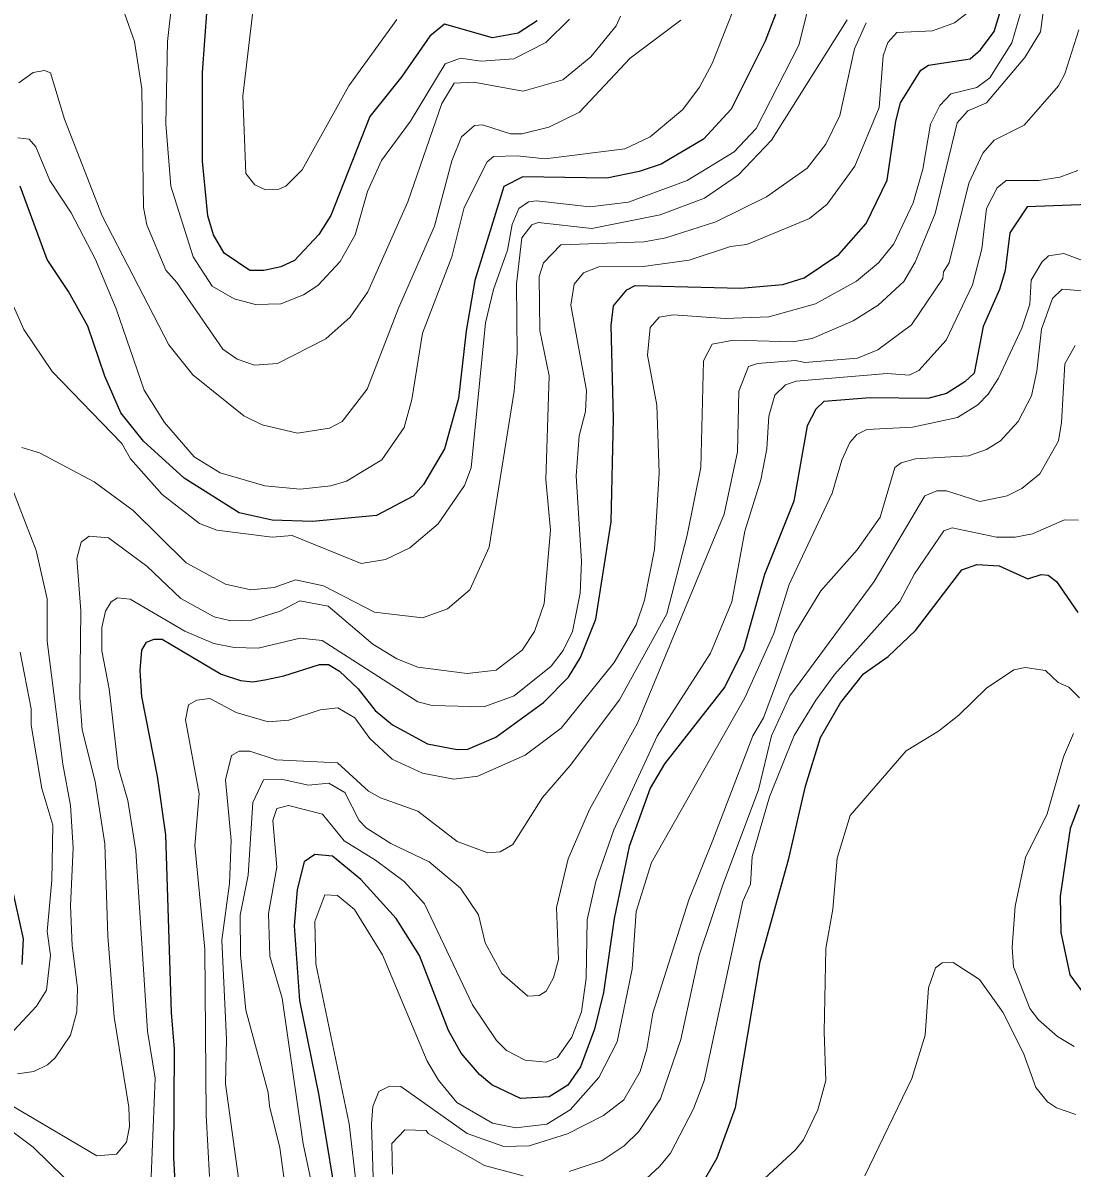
# Model space of a CAD drawing. Extents: x 673.3 to 698.5, y 6984.3 to 7012.3.
# Drawn here: x 683.984 to 685.086, y 6994.352 to 6995.555 of the extents above; entities that cross this region are included whole.
import ezdxf

# ---------------------------------------------------------------- set-up
doc = ezdxf.new("R2010")
doc.units = 0
doc.header["$LTSCALE"] = 0.032
doc.layers.add('1', color=7, linetype='Continuous', lineweight=25)
doc.layers.add('2', color=7, linetype='Continuous', lineweight=13)

msp = doc.modelspace()

# ---------------------------------------------------------------- linework, layer by layer
at = {"layer": '1'}
for points in [[(684.2692, 6995.3057), (684.255, 6995.299), (684.2371, 6995.2953), (684.2223, 6995.2953), (684.1952, 6995.3134), (684.1841, 6995.3325), (684.1782, 6995.3525), (684.1726, 6995.4102), (684.1725, 6995.503), (684.1798, 6995.6044), (684.1807, 6995.6832), (684.1727, 6995.7392), (684.1584, 6995.7993), (684.1231, 6995.8955), (684.1157, 6995.9293), (684.1075, 6995.948), (684.0992, 6995.9508), (684.0606, 6995.9493), (684.0418, 6995.9523), (684.0198, 6995.9339), (684.0135, 6995.9167), (684.0032, 6995.8591), (683.9855, 6995.782), (683.9811, 6995.7415)], [(684.7965, 6995.6218), (684.7635, 6995.5359), (684.7279, 6995.4646), (684.6989, 6995.4331), (684.6542, 6995.4069), (684.6313, 6995.3991), (684.5971, 6995.3922), (684.5091, 6995.3937), (684.4889, 6995.3835), (684.4585, 6995.2846), (684.4494, 6995.2317), (684.4415, 6995.1608), (684.4266, 6995.108), (684.4047, 6995.0703), (684.394, 6995.0583), (684.3552, 6995.0378), (684.2881, 6995.0314), (684.2459, 6995.0329), (684.2111, 6995.0406), (684.1535, 6995.0772), (684.1108, 6995.1159), (684.0869, 6995.1456), (684.07, 6995.1842), (684.052, 6995.2366), (684.032, 6995.2731), (684.0095, 6995.3069), (683.9812, 6995.3837)], [(684.1426, 6994.3636), (684.1432, 6994.4773), (684.14, 6994.516), (684.1342, 6994.7026), (684.1253, 6994.7642), (684.109, 6994.8476), (684.1071, 6994.8752), (684.1087, 6994.8966), (684.1137, 6994.9049), (684.1219, 6994.9081), (684.1301, 6994.908), (684.1922, 6994.8713), (684.2124, 6994.8645), (684.2256, 6994.8633), (684.2379, 6994.8652), (684.2581, 6994.8695), (684.2955, 6994.8815), (684.3049, 6994.8815), (684.3165, 6994.8744), (684.336, 6994.8557), (684.3539, 6994.8329), (684.3723, 6994.8179), (684.4089, 6994.798), (684.4401, 6994.792), (684.4512, 6994.7925), (684.4806, 6994.8051), (684.5306, 6994.8414), (684.5568, 6994.8682), (684.5695, 6994.8887), (684.5855, 6994.929), (684.6017, 6995.0311), (684.6042, 6995.1399), (684.6018, 6995.2374), (684.6044, 6995.2581), (684.6181, 6995.2748), (684.6269, 6995.2796), (684.7376, 6995.2765), (684.7822, 6995.2805), (684.8044, 6995.2875), (684.8409, 6995.3121), (684.8695, 6995.3445), (684.8917, 6995.3901), (684.9006, 6995.4519), (684.9058, 6995.4712), (684.9269, 6995.5055), (684.9351, 6995.5107), (684.9787, 6995.5176), (684.9898, 6995.5271), (685.004, 6995.5461), (685.0171, 6995.5887)], [(684.5241, 6995.5573), (684.504, 6995.5445), (684.477, 6995.5396), (684.4266, 6995.554), (684.4114, 6995.5413), (684.3818, 6995.4988), (684.3483, 6995.457), (684.3072, 6995.3529), (684.2948, 6995.333), (684.2692, 6995.3057)], [(685.1033, 6995.3645), (685.0386, 6995.3622), (685.0205, 6995.3346), (685.0154, 6995.2952), (685.0096, 6995.2754), (684.9926, 6995.2363), (684.9829, 6995.1872), (684.9732, 6995.1781), (684.9538, 6995.1659), (684.9343, 6995.1609), (684.8739, 6995.1616), (684.8251, 6995.1576), (684.8168, 6995.1494), (684.8077, 6995.1321), (684.7935, 6995.0528), (684.7629, 6994.976), (684.7408, 6994.8975), (684.721, 6994.8581), (684.6579, 6994.7772)], [(684.7012, 6994.3427), (684.713, 6994.3633), (684.7325, 6994.416), (684.7582, 6994.5696), (684.7882, 6994.6776), (684.8059, 6994.7535), (684.8215, 6994.8047), (684.8427, 6994.8412), (684.8669, 6994.8715), (684.8927, 6994.8898), (684.9215, 6994.9171), (684.9699, 6994.9807), (684.9858, 6994.9865), (685.0094, 6994.9849), (685.0395, 6994.9712), (685.0534, 6994.9759), (685.0608, 6994.9752), (685.0693, 6994.9684), (685.092, 6994.9361)], [(684.6579, 6994.7772), (684.6426, 6994.7515), (684.6207, 6994.6902), (684.605, 6994.6147), (684.5937, 6994.537), (684.5842, 6994.4985), (684.5695, 6994.4587), (684.5561, 6994.4394), (684.5365, 6994.4272), (684.5064, 6994.4255), (684.4765, 6994.4398), (684.4635, 6994.4506), (684.4444, 6994.473), (684.4309, 6994.4968), (684.4004, 6994.5756), (684.3759, 6994.6147), (684.3389, 6994.6557), (684.309, 6994.6801), (684.2907, 6994.6819), (684.2795, 6994.674), (684.2719, 6994.645), (684.2687, 6994.607), (684.2743, 6994.5284), (684.2947, 6994.4287), (684.3176, 6994.2916)], [(685.0933, 6994.734), (685.0839, 6994.7092), (685.0733, 6994.638), (685.074, 6994.6), (685.0836, 6994.5555), (685.1127, 6994.5158)], [(683.9649, 6994.6805), (683.9844, 6994.5932), (683.9827, 6994.5664)], [(684.1489, 6994.2466), (684.1426, 6994.3636)]]:
    msp.add_lwpolyline(points, dxfattribs=at)
at = {"layer": '2'}
for points in [[(685.0996, 6995.9436), (685.0548, 6995.9629), (685.0409, 6995.9606), (685.0255, 6995.9511), (684.9936, 6995.903), (684.9619, 6995.8641), (684.9445, 6995.8526), (684.8878, 6995.8363), (684.8746, 6995.8277), (684.8661, 6995.8109), (684.855, 6995.776), (684.8462, 6995.7131), (684.8372, 6995.6897), (684.817, 6995.6667), (684.765, 6995.6335), (684.7459, 6995.6095), (684.7079, 6995.5126), (684.6944, 6995.4876), (684.6772, 6995.4644), (684.6429, 6995.4356)], [(685.0893, 6995.76), (685.0698, 6995.7435), (685.0626, 6995.7407), (685.0197, 6995.7371), (685.0097, 6995.7305), (685.0056, 6995.7225), (685.0032, 6995.7046), (685.008, 6995.6718), (685.0072, 6995.6275), (685.003, 6995.6094), (684.9928, 6995.5857), (684.9806, 6995.5692), (684.9624, 6995.5554), (684.9394, 6995.5469), (684.9018, 6995.5452), (684.8924, 6995.5346)], [(685.0612, 6995.6086), (685.0527, 6995.5458), (685.0361, 6995.519), (684.9959, 6995.4714), (684.9764, 6995.4629), (684.9651, 6995.4504), (684.9419, 6995.3549), (684.9212, 6995.304), (684.9093, 6995.2836), (684.8821, 6995.2587), (684.8561, 6995.2424), (684.8129, 6995.2239), (684.7926, 6995.2203), (684.7301, 6995.2219), (684.7079, 6995.2178), (684.6986, 6995.2004), (684.6961, 6995.0884), (684.6816, 6995.0171), (684.6601, 6994.9347), (684.6106, 6994.8441), (684.5586, 6994.7753), (684.5296, 6994.7416), (684.4986, 6994.6923), (684.4853, 6994.6847), (684.4722, 6994.6837), (684.4402, 6994.6955), (684.3989, 6994.7275), (684.3597, 6994.7412), (684.3468, 6994.7484), (684.3144, 6994.7781), (684.2499, 6994.7814), (684.2222, 6994.7903), (684.2111, 6994.7903), (684.2032, 6994.7858), (684.1969, 6994.7602), (684.2026, 6994.6964), (684.201, 6994.6513), (684.1928, 6994.592), (684.1977, 6994.488), (684.1969, 6994.4409), (684.2132, 6994.3215)], [(684.1407, 6995.5799), (684.1359, 6995.5357), (684.1342, 6995.4491), (684.1393, 6995.3838), (684.1629, 6995.3096), (684.1828, 6995.2788), (684.2059, 6995.2653), (684.2284, 6995.2594), (684.2548, 6995.2603), (684.2786, 6995.2696), (684.2936, 6995.2795), (684.3171, 6995.3048), (684.3328, 6995.3325), (684.3459, 6995.3783), (684.3606, 6995.4109), (684.3911, 6995.4522), (684.4275, 6995.5124), (684.4434, 6995.5183), (684.4654, 6995.5152), (684.4994, 6995.5176), (684.5333, 6995.5347), (684.5579, 6995.5593)], [(684.1799, 6994.3437), (684.1766, 6994.408), (684.1749, 6994.5825), (684.1644, 6994.6914), (684.1692, 6994.7454), (684.1547, 6994.8233), (684.158, 6994.8391), (684.1667, 6994.844), (684.1803, 6994.8456), (684.2078, 6994.8309), (684.2414, 6994.8213), (684.2633, 6994.8229), (684.2962, 6994.8336), (684.3146, 6994.8359), (684.3325, 6994.8255), (684.3482, 6994.8036), (684.3718, 6994.7819), (684.4037, 6994.7673), (684.4365, 6994.761), (684.4619, 6994.764), (684.5116, 6994.786), (684.5494, 6994.8146), (684.6051, 6994.8834), (684.6282, 6994.9232), (684.6369, 6994.949), (684.6472, 6995.002), (684.6522, 6995.0826), (684.6497, 6995.1539), (684.64, 6995.2062), (684.6428, 6995.2354), (684.6522, 6995.2461), (684.667, 6995.2487), (684.7214, 6995.2447), (684.7672, 6995.2464), (684.8164, 6995.2602), (684.8593, 6995.284), (684.8826, 6995.3034), (684.8988, 6995.3233), (684.9191, 6995.3663), (684.9291, 6995.4015), (684.9373, 6995.4488), (684.947, 6995.4684), (684.9585, 6995.4808), (684.9858, 6995.4874), (684.9995, 6995.4976), (685.0226, 6995.5344), (685.0348, 6995.5763)], [(683.9703, 6995.2665), (683.9848, 6995.2331), (684.0148, 6995.1891), (684.088, 6995.1134), (684.0968, 6995.0974), (684.1302, 6995.0599), (684.1695, 6995.0296), (684.1877, 6995.0225), (684.2456, 6995.0151), (684.2667, 6995.0167), (684.3392, 6994.9874), (684.3649, 6994.9918), (684.3902, 6995.0038), (684.4202, 6995.0292), (684.4478, 6995.0693), (684.4549, 6995.0878), (684.4699, 6995.2404), (684.4783, 6995.2751), (684.4929, 6995.3165), (684.4977, 6995.3434), (684.5049, 6995.3604), (684.5149, 6995.3674), (684.5235, 6995.3685), (684.5794, 6995.362), (684.6199, 6995.3669), (684.6815, 6995.3896), (684.7311, 6995.4197), (684.7541, 6995.4445), (684.7988, 6995.5317), (684.808, 6995.5678)], [(684.0909, 6995.5643), (684.1013, 6995.5357), (684.1089, 6995.4861), (684.1107, 6995.3614), (684.1142, 6995.3432), (684.1341, 6995.2955), (684.1457, 6995.2827), (684.1941, 6995.2127), (684.2089, 6995.2021), (684.2271, 6995.1959), (684.2514, 6995.1976), (684.3021, 6995.2233), (684.3278, 6995.2462), (684.3461, 6995.2727), (684.3884, 6995.3672), (684.4239, 6995.4705), (684.437, 6995.4919), (684.4572, 6995.4931), (684.5095, 6995.4835), (684.5509, 6995.4954), (684.5803, 6995.5197), (684.6069, 6995.552), (684.6115, 6995.5623)], [(684.3767, 6995.5589), (684.3261, 6995.4891), (684.2771, 6995.401), (684.2601, 6995.3839), (684.2528, 6995.3807), (684.2387, 6995.38), (684.2275, 6995.3853), (684.2182, 6995.3972), (684.2149, 6995.4783), (684.2256, 6995.5673)], [(683.9743, 6994.4167), (684.0616, 6994.3654), (684.0822, 6994.3671), (684.0929, 6994.3797), (684.0959, 6994.3961), (684.0951, 6994.4164), (684.0797, 6994.5111), (684.0732, 6994.5959), (684.0699, 6994.693), (684.06, 6994.7584), (684.0463, 6994.8128), (684.0438, 6994.8464), (684.0447, 6994.9377), (684.0406, 6994.9927), (684.0453, 6995.0099), (684.0537, 6995.0163), (684.0737, 6995.0143), (684.1142, 6994.9846), (684.1497, 6994.9508), (684.1847, 6994.9316), (684.2023, 6994.9272), (684.2242, 6994.928), (684.2542, 6994.9375), (684.2747, 6994.9482), (684.3044, 6994.9425), (684.3514, 6994.9028), (684.3766, 6994.8874), (684.3986, 6994.8786), (684.4507, 6994.8721), (684.4809, 6994.8756), (684.5082, 6994.8964), (684.5211, 6994.916), (684.5313, 6994.9455), (684.5381, 6995.0226), (684.5333, 6995.0758), (684.5365, 6995.1845), (684.5269, 6995.2322), (684.526, 6995.289), (684.5307, 6995.3031), (684.5488, 6995.322), (684.6363, 6995.3254), (684.6591, 6995.3295), (684.7118, 6995.3463), (684.7649, 6995.3727), (684.8077, 6995.4028), (684.8272, 6995.428), (684.8418, 6995.4579), (684.8575, 6995.528), (684.8696, 6995.5553)], [(684.8496, 6995.5583), (684.7701, 6995.4322), (684.7356, 6995.3958), (684.6997, 6995.3711), (684.6533, 6995.3538), (684.5815, 6995.3393), (684.5252, 6995.3457), (684.5185, 6995.343), (684.5078, 6995.3294), (684.5024, 6995.2813), (684.5032, 6995.2084), (684.4999, 6995.1685), (684.4737, 6995.0047), (684.4534, 6994.9597), (684.4299, 6994.9399), (684.4036, 6994.9305), (684.3531, 6994.9364), (684.2997, 6994.964), (684.2703, 6994.9702), (684.2479, 6994.9621), (684.2232, 6994.9598), (684.1969, 6994.9657), (684.1554, 6994.9883), (684.0998, 6995.043), (684.0587, 6995.0733), (684.0013, 6995.1036), (683.9827, 6995.1093)], [(684.6748, 6995.558), (684.6218, 6995.5181), (684.5686, 6995.4616), (684.5362, 6995.4457), (684.5079, 6995.4386), (684.4961, 6995.4386), (684.4668, 6995.4482), (684.4582, 6995.4475), (684.4447, 6995.4356), (684.4346, 6995.4103), (684.4164, 6995.3419), (684.3783, 6995.2555), (684.3454, 6995.1705), (684.3191, 6995.1365), (684.3059, 6995.1295), (684.2724, 6995.1243), (684.2352, 6995.1331), (684.216, 6995.1426), (684.1624, 6995.1856), (684.1373, 6995.2173), (684.0673, 6995.3525)], [(684.2417, 6994.432), (684.2182, 6994.5184), (684.2125, 6994.5763), (684.2123, 6994.6181), (684.2205, 6994.66), (684.2255, 6994.7365), (684.2367, 6994.7602), (684.2551, 6994.7609), (684.2838, 6994.7545), (684.3053, 6994.7569), (684.3222, 6994.747), (684.3371, 6994.7174), (684.3446, 6994.7097), (684.3704, 6994.6933), (684.4105, 6994.6742), (684.4435, 6994.6464), (684.4624, 6994.6185), (684.4695, 6994.589), (684.487, 6994.5568), (684.5142, 6994.533), (684.5261, 6994.5337), (684.5336, 6994.5382), (684.5413, 6994.5522), (684.5463, 6994.5717), (684.5445, 6994.6262), (684.5567, 6994.6773), (684.5791, 6994.729), (684.6293, 6994.8196), (684.7204, 6995.0393), (684.7344, 6995.1046), (684.7359, 6995.1686), (684.746, 6995.1942), (684.7555, 6995.1975), (684.7952, 6995.2007), (684.805, 6995.1984), (684.8604, 6995.2031), (684.882, 6995.2119), (684.9173, 6995.238), (684.9502, 6995.2868), (684.9508, 6995.2939), (684.9568, 6995.3032), (684.9773, 6995.3871), (684.9922, 6995.4184), (685.0041, 6995.432), (685.0355, 6995.448), (685.0714, 6995.489), (685.0782, 6995.5016), (685.0928, 6995.5481)], [(684.8924, 6995.5346), (684.8876, 6995.5208), (684.8834, 6995.4663), (684.8578, 6995.4049), (684.8285, 6995.3649), (684.8101, 6995.3497), (684.7444, 6995.3224), (684.7271, 6995.3204), (684.6837, 6995.3059), (684.6353, 6995.2993), (684.5887, 6995.2992), (684.5726, 6995.2928), (684.5628, 6995.2808), (684.5594, 6995.2588), (684.5757, 6995.1693), (684.5748, 6995.147), (684.5682, 6995.1216), (684.5651, 6995.0797), (684.5707, 6994.9894), (684.5691, 6994.9564), (684.561, 6994.916), (684.5512, 6994.8962), (684.5386, 6994.8795), (684.4999, 6994.8485), (684.4681, 6994.8368), (684.4138, 6994.8384), (684.3988, 6994.8422), (684.2981, 6994.9066), (684.2753, 6994.9092), (684.231, 6994.8987), (684.2059, 6994.8994), (684.1845, 6994.9034), (684.1541, 6994.9164), (684.0965, 6994.9499), (684.0834, 6994.9515), (684.0766, 6994.9473), (684.0706, 6994.9374), (684.067, 6994.9202), (684.0667, 6994.8956), (684.0747, 6994.8557), (684.0839, 6994.7734), (684.0943, 6994.7385), (684.1025, 6994.6858), (684.1147, 6994.4964), (684.1228, 6994.447), (684.1187, 6994.3432)], [(684.0673, 6995.3525), (684.0278, 6995.4542), (684.0128, 6995.5027), (684.0066, 6995.5052), (683.9946, 6995.503), (683.9796, 6995.4923)], [(684.6429, 6995.4356), (684.616, 6995.423), (684.5326, 6995.4125), (684.503, 6995.4157), (684.4783, 6995.4149), (684.4714, 6995.4092), (684.4473, 6995.3615), (684.4344, 6995.3097), (684.4036, 6995.2295), (684.3923, 6995.1597), (684.3843, 6995.1302), (684.3611, 6995.0962), (684.3238, 6995.074), (684.3075, 6995.069), (684.2753, 6995.0656), (684.2379, 6995.0689), (684.191, 6995.0828), (684.1639, 6995.0996), (684.1328, 6995.1354), (684.1115, 6995.1696), (684.0819, 6995.2551), (684.0601, 6995.3066), (684.0347, 6995.3558), (684.0121, 6995.3897), (683.9975, 6995.4252), (683.9905, 6995.4331), (683.9786, 6995.4345)], [(685.0919, 6995.4004), (685.0731, 6995.3932), (685.0508, 6995.3897), (685.0165, 6995.3897), (685.007, 6995.3819), (684.9959, 6995.3604), (684.9909, 6995.3181), (684.9811, 6995.2801), (684.9535, 6995.2219), (684.925, 6995.1902), (684.9147, 6995.1854), (684.8916, 6995.1869), (684.7959, 6995.1788), (684.7848, 6995.175), (684.7737, 6995.1643), (684.7675, 6995.1422), (684.7653, 6995.1079), (684.7588, 6995.0753), (684.7421, 6995.0214), (684.7284, 6994.9473), (684.7061, 6994.8932), (684.6502, 6994.806), (684.6047, 6994.7079), (684.5855, 6994.6534), (684.5765, 6994.6132), (684.5756, 6994.5519), (684.5706, 6994.5167), (684.5606, 6994.49), (684.5455, 6994.4687), (684.5336, 6994.4638), (684.5115, 6994.4659), (684.492, 6994.4758), (684.4814, 6994.4863), (684.456, 6994.5241), (684.4058, 6994.6301), (684.3845, 6994.6533), (684.3543, 6994.676), (684.3213, 6994.6961), (684.2986, 6994.7242), (684.2629, 6994.7332), (684.2506, 6994.7303), (684.2466, 6994.7176), (684.2506, 6994.6685), (684.2418, 6994.62), (684.2432, 6994.5749), (684.2564, 6994.531), (684.2784, 6994.3779), (684.2874, 6994.3352)], [(684.3345, 6994.3297), (684.3265, 6994.3991), (684.2915, 6994.5669), (684.2906, 6994.6114), (684.301, 6994.6396), (684.3144, 6994.6386), (684.3323, 6994.6239), (684.3618, 6994.5763), (684.4086, 6994.4646), (684.4203, 6994.4448), (684.4397, 6994.4215), (684.4773, 6994.3997), (684.5017, 6994.3946), (684.5343, 6994.3985), (684.5586, 6994.4138), (684.5888, 6994.4477), (684.608, 6994.4851), (684.6237, 6994.5613), (684.6282, 6994.6221), (684.6442, 6994.6733), (684.742, 6994.8463), (684.7727, 6994.9141), (684.7886, 6994.9653), (684.834, 6995.0615), (684.8439, 6995.096), (684.8526, 6995.1144), (684.8599, 6995.1231), (684.8703, 6995.1283), (684.9183, 6995.1308), (684.9655, 6995.1408), (684.9867, 6995.1542), (684.9977, 6995.1652), (685.0085, 6995.1822), (685.0332, 6995.2348), (685.0414, 6995.2597), (685.043, 6995.2851), (685.0541, 6995.3039), (685.0611, 6995.3106), (685.077, 6995.3131), (685.1164, 6995.2985)], [(684.3501, 6994.3988), (684.3516, 6994.417), (684.3579, 6994.433), (684.3689, 6994.4384), (684.3808, 6994.4381), (684.4505, 6994.3887), (684.4891, 6994.375), (684.5157, 6994.3758), (684.5559, 6994.3885), (684.5938, 6994.4077), (684.6151, 6994.4242), (684.6321, 6994.454), (684.6391, 6994.4774), (684.6457, 6994.5153), (684.6833, 6994.6342), (684.7087, 6994.6968), (684.7506, 6994.8064), (684.7617, 6994.8254), (684.7946, 6994.9139), (684.8219, 6994.9587), (684.8602, 6995.0017), (684.8842, 6995.0363), (684.8998, 6995.0884), (684.9063, 6995.0933), (684.9215, 6995.0974), (684.9769, 6995.1007), (684.9961, 6995.1072), (685.0107, 6995.1162), (685.0292, 6995.1365), (685.0431, 6995.1636), (685.0488, 6995.1896), (685.0537, 6995.2336), (685.0652, 6995.2659), (685.0755, 6995.2757), (685.1129, 6995.2725)], [(684.5577, 6994.3489), (684.5922, 6994.3605), (684.6155, 6994.376), (684.6307, 6994.3908), (684.6537, 6994.4253), (684.6749, 6994.4874), (684.6943, 6994.576), (684.7189, 6994.65), (684.7565, 6994.7499), (684.7701, 6994.8063), (684.7895, 6994.8484), (684.8781, 6994.9687), (684.9313, 6995.0587), (684.9438, 6995.0639), (684.954, 6995.0639), (684.9891, 6995.0527), (685.0176, 6995.0585), (685.0331, 6995.0662), (685.0521, 6995.0818), (685.0716, 6995.1164), (685.0748, 6995.1354), (685.0782, 6995.1972), (685.0892, 6995.2166)], [(683.9682, 6995.0783), (683.998, 6995.0011), (684.0096, 6994.9502), (684.0096, 6994.906), (684.026, 6994.7767), (684.034, 6994.7333), (684.0366, 6994.6888), (684.0341, 6994.628), (684.0357, 6994.5864), (684.0414, 6994.5418), (684.0405, 6994.5167), (684.0339, 6994.492), (684.0179, 6994.4681), (684.0099, 6994.4608), (683.9955, 6994.4539), (683.9782, 6994.4516)], [(684.6245, 6994.3283), (684.6528, 6994.3544), (684.664, 6994.368), (684.6883, 6994.4147), (684.6996, 6994.444), (684.7399, 6994.6329), (684.7482, 6994.6505), (684.7498, 6994.6796), (684.7682, 6994.7423), (684.7941, 6994.8069), (684.8166, 6994.844), (684.8366, 6994.8712), (684.9048, 6994.9475), (684.9203, 6994.9767), (684.9512, 6995.0216), (684.96, 6995.0248), (685.0066, 6995.0151), (685.0262, 6995.0151), (685.0441, 6995.0187), (685.0779, 6995.0335), (685.0925, 6995.033)], [(683.9743, 6994.4971), (683.9981, 6994.5225), (684.0086, 6994.5392), (684.0129, 6994.5762), (684.0096, 6994.6009), (684.0145, 6994.6548), (684.0153, 6994.7126), (684.0039, 6994.7512), (683.9926, 6994.8177), (683.9925, 6994.8347), (683.9811, 6994.8945)], [(685.0935, 6994.8462), (685.0824, 6994.8577), (685.0712, 6994.8624), (685.0579, 6994.8752), (685.0366, 6994.8783), (685.0246, 6994.8758), (684.9961, 6994.8566), (684.9668, 6994.8282), (684.9454, 6994.8115), (684.9115, 6994.7908), (684.8528, 6994.7229), (684.8392, 6994.678), (684.8346, 6994.6243), (684.8272, 6994.5831), (684.8256, 6994.4956), (684.8272, 6994.4444), (684.8189, 6994.4136), (684.8037, 6994.3821), (684.7953, 6994.3715), (684.7535, 6994.3328)], [(685.088, 6994.48), (685.0706, 6994.4908), (685.0507, 6994.5083), (685.0413, 6994.5202), (685.0244, 6994.5637), (685.0228, 6994.5844), (685.026, 6994.6277), (685.0368, 6994.6785), (685.0597, 6994.7245), (685.0769, 6994.7843), (685.0872, 6994.8088)], [(684.8681, 6994.3443), (684.9176, 6994.4466), (684.9315, 6994.492), (684.9349, 6994.5417), (684.9423, 6994.5629), (684.9495, 6994.5679), (684.9608, 6994.5684), (684.9887, 6994.5506), (685.0132, 6994.5161), (685.0348, 6994.473), (685.0478, 6994.4372), (685.0601, 6994.4222), (685.0696, 6994.4156), (685.0897, 6994.4089)], [(684.2727, 6994.2363), (684.2538, 6994.3739), (684.2428, 6994.4176), (684.2417, 6994.432)], [(684.0281, 6994.3419), (683.9947, 6994.3743), (683.9537, 6994.4049)], [(684.3525, 6994.3194), (684.3501, 6994.3988)], [(684.3721, 6994.346), (684.3714, 6994.3782), (684.385, 6994.3928), (684.4076, 6994.392), (684.4096, 6994.3889), (684.4687, 6994.3552), (684.5093, 6994.3445)]]:
    msp.add_lwpolyline(points, dxfattribs=at)

doc.saveas('drawing.dxf')
